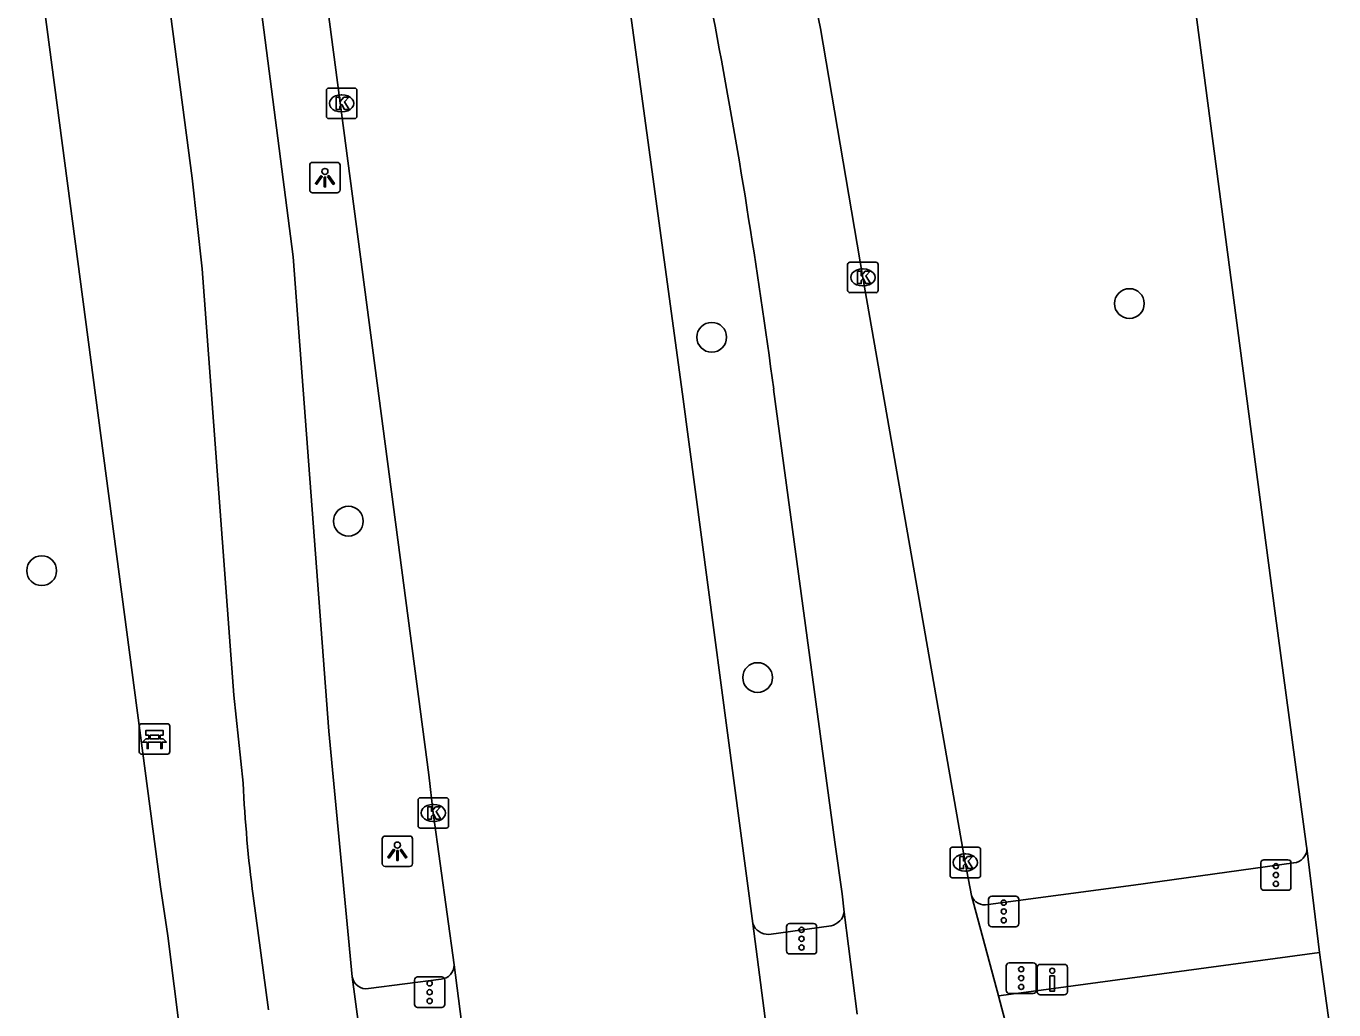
# Model space of a CAD drawing. Extents: x 160557 to 161245, y 385330 to 386505.
# Drawn here: x 161150.08 to 161193.02, y 385752.06 to 385784.33 of the extents above; entities that cross this region are included whole.
import ezdxf

# ---------------------------------------------------------------- set-up
doc = ezdxf.new("R2010")
doc.units = 0
for name, color, linetype in [('IMGEO_Bank', 7, 'Continuous'), ('IMGEO_Boom', 7, 'Continuous'), ('IMGEO_Drukknoppaal', 7, 'Continuous'), ('IMGEO_Fietspad_gesloten', 7, 'Continuous'), ('IMGEO_Kolk', 7, 'Continuous'), ('IMGEO_Lichtpunt', 7, 'Continuous'), ('IMGEO_OVBaan_gesloten', 7, 'Continuous'), ('IMGEO_Rijbaan_regionaal_gesloten', 7, 'Continuous'), ('IMGEO_Verkeersregelinstallatiepaal', 7, 'Continuous'), ('IMGEO_Voetpad_open', 7, 'Continuous')]:
    doc.layers.add(name, color=color, linetype=linetype)

msp = doc.modelspace()

# ---------------------------------------------------------------- linework, layer by layer
at = {"layer": 'IMGEO_Bank'}
for p, q in [((161153.798, 385760.525), (161153.798, 385761.366)), ((161153.798, 385761.366), (161153.798, 385760.525)), ((161153.873, 385761.45), (161154.714, 385761.45)), ((161154.714, 385761.45), (161153.873, 385761.45)), ((161154.798, 385761.375), (161154.798, 385760.534)), ((161154.798, 385760.534), (161154.798, 385761.375)), ((161154.495, 385760.848), (161154.102, 385760.848)), ((161154.107, 385760.956), (161154.107, 385761.062)), ((161154.151, 385761.062), (161154.151, 385760.956)), ((161154.439, 385761.068), (161154.157, 385761.068)), ((161154.157, 385760.95), (161154.439, 385760.95)), ((161154.445, 385760.956), (161154.445, 385761.062)), ((161154.489, 385761.062), (161154.489, 385760.956)), ((161154.723, 385760.45), (161153.882, 385760.45)), ((161153.882, 385760.45), (161154.723, 385760.45))]:
    msp.add_line(p, q, dxfattribs=at)
for points in [[(161154.101, 385761.068), (161154.015, 385761.068), (161154.015, 385761.229), (161154.578, 385761.229), (161154.578, 385761.068), (161154.495, 385761.068)], [(161154.045, 385760.848), (161153.903, 385760.848), (161154.015, 385760.95), (161154.101, 385760.95)], [(161154.095, 385760.841), (161154.095, 385760.634), (161154.052, 385760.634), (161154.052, 385760.841)], [(161154.495, 385760.95), (161154.578, 385760.95), (161154.69, 385760.848), (161154.551, 385760.848)], [(161154.545, 385760.841), (161154.545, 385760.634), (161154.501, 385760.634), (161154.501, 385760.841)]]:
    msp.add_lwpolyline(points, dxfattribs=at)
for centre, radius, start, end in [((161153.876, 385761.372), 0.0779, 92.4484, 184.2845), ((161153.876, 385761.372), 0.0779, 92.4484, 184.2845), ((161154.72, 385761.372), 0.0779, 2.4484, 94.2845), ((161154.72, 385761.372), 0.0779, 2.4484, 94.2845), ((161154.045, 385760.841), 0.00671, 2.8957, 87.1043), ((161154.102, 385760.841), 0.00671, 92.8957, 177.1043), ((161154.1, 385761.061), 0.00671, 2.8957, 87.1043), ((161154.1, 385760.957), 0.00671, 272.8957, 357.1043), ((161154.157, 385761.061), 0.00671, 92.8957, 177.1043), ((161154.157, 385760.957), 0.00671, 182.8957, 267.1043), ((161154.439, 385761.061), 0.00671, 2.8957, 87.1043), ((161154.439, 385760.957), 0.00671, 272.8957, 357.1043), ((161154.496, 385761.061), 0.00671, 92.8957, 177.1043), ((161154.496, 385760.957), 0.00671, 182.8957, 267.1043), ((161154.494, 385760.841), 0.00671, 2.8957, 87.1043), ((161154.551, 385760.841), 0.00671, 92.8957, 177.1043), ((161153.876, 385760.528), 0.0779, 182.4484, 274.2845), ((161153.876, 385760.528), 0.0779, 182.4484, 274.2845), ((161154.72, 385760.528), 0.0779, 272.4484, 4.2845), ((161154.72, 385760.528), 0.0779, 272.4484, 4.2845)]:
    msp.add_arc(centre, radius, start, end, dxfattribs=at)
at = {"layer": 'IMGEO_Boom'}
for centre in [(161186.304, 385775.233), (161172.592, 385774.127), (161160.663, 385768.094), (161150.593, 385766.47), (161174.1, 385762.962)]:
    msp.add_circle(centre, 0.489, dxfattribs=at)
at = {"layer": 'IMGEO_Drukknoppaal'}
for p, q in [((161183.278, 385752.652), (161183.278, 385753.452)), ((161183.278, 385753.452), (161183.278, 385752.652)), ((161183.378, 385753.552), (161184.168, 385753.552)), ((161184.168, 385753.552), (161183.378, 385753.552)), ((161184.268, 385753.452), (161184.268, 385752.652)), ((161184.268, 385752.652), (161184.268, 385753.452)), ((161184.168, 385752.552), (161183.378, 385752.552)), ((161183.378, 385752.552), (161184.168, 385752.552))]:
    msp.add_line(p, q, dxfattribs=at)
msp.add_lwpolyline([(161183.848, 385753.177), (161183.848, 385752.677), (161183.698, 385752.677), (161183.698, 385753.177), (161183.848, 385753.177)], dxfattribs=at)
msp.add_circle((161183.773, 385753.342), 0.085, dxfattribs=at)
for centre, start, end in [((161183.378, 385753.452), 90, 180), ((161183.378, 385753.452), 90, 180), ((161184.168, 385753.452), 0, 90), ((161184.168, 385753.452), 360, 90), ((161183.378, 385752.652), 180, 270), ((161183.378, 385752.652), 180, 270), ((161184.168, 385752.652), 270, 0), ((161184.168, 385752.652), 270, 0)]:
    msp.add_arc(centre, 0.1, start, end, dxfattribs=at)
at = {"layer": 'IMGEO_Fietspad_gesloten'}
for points in [[(161150.29, 385819.102), (161155.533, 385779.346), (161155.867, 385776.371), (161156.899, 385762.386), (161157.208, 385759.496)], [(161160.791, 385753.141), (161160.025, 385761.199), (161158.851, 385776.764), (161153.599, 385817.399)], [(161157.537, 385755.8), (161158.045, 385752.062)], [(161192.547, 385753.94), (161183.408, 385752.71), (161182.005, 385752.518)], [(161164.571, 385750.139), (161161.251, 385749.726), (161160.791, 385753.141)]]:
    msp.add_lwpolyline(points, dxfattribs=at)
msp.add_arc((161199.982, 385761.441), 42.818, 182.6034, 187.5702, dxfattribs=at)
at = {"layer": 'IMGEO_Kolk'}
for p, q in [((161159.94, 385781.376), (161159.94, 385782.228)), ((161160.015, 385782.302), (161160.867, 385782.302)), ((161160.941, 385782.228), (161160.941, 385781.376)), ((161160.428, 385782.082), (161160.453, 385782.082)), ((161160.451, 385781.522), (161160.426, 385781.522)), ((161160.867, 385781.302), (161160.015, 385781.302)), ((161177.13, 385776.591), (161177.982, 385776.591)), ((161177.055, 385775.665), (161177.055, 385776.517)), ((161177.543, 385776.371), (161177.568, 385776.371)), ((161178.056, 385776.517), (161178.056, 385775.665)), ((161177.566, 385775.811), (161177.541, 385775.811)), ((161177.982, 385775.591), (161177.13, 385775.591)), ((161163.026, 385759.022), (161163.878, 385759.022)), ((161162.951, 385758.096), (161162.951, 385758.948)), ((161163.439, 385758.802), (161163.464, 385758.802)), ((161163.952, 385758.948), (161163.952, 385758.096)), ((161163.462, 385758.242), (161163.437, 385758.242)), ((161163.878, 385758.022), (161163.026, 385758.022)), ((161180.417, 385756.469), (161180.417, 385757.321)), ((161180.492, 385757.395), (161181.344, 385757.395)), ((161181.418, 385757.321), (161181.418, 385756.469)), ((161180.905, 385757.175), (161180.93, 385757.175)), ((161180.928, 385756.615), (161180.903, 385756.615)), ((161181.344, 385756.395), (161180.492, 385756.395))]:
    msp.add_line(p, q, dxfattribs=at)
for points in [[(161159.94, 385781.376), (161159.94, 385782.228)], [(161160.015, 385782.302), (161160.867, 385782.302)], [(161160.941, 385782.228), (161160.941, 385781.376)], [(161160.261, 385782.002), (161160.384, 385782.002), (161160.384, 385781.851), (161160.514, 385782.002), (161160.678, 385782.002), (161160.532, 385781.851), (161160.685, 385781.602), (161160.533, 385781.602), (161160.448, 385781.766), (161160.384, 385781.699), (161160.384, 385781.602), (161160.261, 385781.602), (161160.261, 385782.002)], [(161160.867, 385781.302), (161160.015, 385781.302)], [(161177.13, 385776.591), (161177.982, 385776.591)], [(161177.055, 385775.665), (161177.055, 385776.517)], [(161177.376, 385776.291), (161177.499, 385776.291), (161177.499, 385776.14), (161177.629, 385776.291), (161177.793, 385776.291), (161177.647, 385776.14), (161177.8, 385775.891), (161177.648, 385775.891), (161177.563, 385776.055), (161177.499, 385775.988), (161177.499, 385775.891), (161177.376, 385775.891), (161177.376, 385776.291)], [(161178.056, 385776.517), (161178.056, 385775.665)], [(161177.982, 385775.591), (161177.13, 385775.591)], [(161163.026, 385759.022), (161163.878, 385759.022)], [(161162.951, 385758.096), (161162.951, 385758.948)], [(161163.272, 385758.722), (161163.395, 385758.722), (161163.395, 385758.571), (161163.525, 385758.722), (161163.689, 385758.722), (161163.543, 385758.571), (161163.696, 385758.322), (161163.544, 385758.322), (161163.459, 385758.486), (161163.395, 385758.419), (161163.395, 385758.322), (161163.272, 385758.322), (161163.272, 385758.722)], [(161163.952, 385758.948), (161163.952, 385758.096)], [(161163.878, 385758.022), (161163.026, 385758.022)], [(161180.417, 385756.469), (161180.417, 385757.321)], [(161180.492, 385757.395), (161181.344, 385757.395)], [(161181.418, 385757.321), (161181.418, 385756.469)], [(161180.738, 385757.095), (161180.861, 385757.095), (161180.861, 385756.944), (161180.991, 385757.095), (161181.155, 385757.095), (161181.009, 385756.944), (161181.162, 385756.695), (161181.01, 385756.695), (161180.925, 385756.859), (161180.861, 385756.792), (161180.861, 385756.695), (161180.738, 385756.695), (161180.738, 385757.095)], [(161181.344, 385756.395), (161180.492, 385756.395)]]:
    msp.add_lwpolyline(points, dxfattribs=at)
for centre, start, end in [((161160.017, 385782.226), 91.552, 178.448), ((161160.017, 385782.226), 91.552, 178.448), ((161160.865, 385782.226), 1.552, 88.448), ((161160.865, 385782.226), 1.552, 88.448), ((161160.017, 385781.378), 181.552, 268.448), ((161160.017, 385781.378), 181.552, 268.448), ((161160.865, 385781.378), 271.552, 358.448), ((161160.865, 385781.378), 271.552, 358.448), ((161177.132, 385776.515), 91.552, 178.448), ((161177.132, 385776.515), 91.552, 178.448), ((161177.98, 385776.515), 1.552, 88.448), ((161177.98, 385776.515), 1.552, 88.448), ((161177.132, 385775.667), 181.552, 268.448), ((161177.132, 385775.667), 181.552, 268.448), ((161177.98, 385775.667), 271.552, 358.448), ((161177.98, 385775.667), 271.552, 358.448), ((161163.028, 385758.946), 91.552, 178.448), ((161163.028, 385758.946), 91.552, 178.448), ((161163.876, 385758.946), 1.552, 88.448), ((161163.876, 385758.946), 1.552, 88.448), ((161163.028, 385758.098), 181.552, 268.448), ((161163.028, 385758.098), 181.552, 268.448), ((161163.876, 385758.098), 271.552, 358.448), ((161163.876, 385758.098), 271.552, 358.448), ((161180.494, 385757.319), 91.552, 178.448), ((161180.494, 385757.319), 91.552, 178.448), ((161181.342, 385757.319), 1.552, 88.448), ((161181.342, 385757.319), 1.552, 88.448), ((161180.494, 385756.471), 181.552, 268.448), ((161180.494, 385756.471), 181.552, 268.448), ((161181.342, 385756.471), 271.552, 358.448), ((161181.342, 385756.471), 271.552, 358.448)]:
    msp.add_arc(centre, 0.0765, start, end, dxfattribs=at)
for centre, major_axis, ratio, start_param, end_param in [((161160.427, 385781.802), (-0.387, 0.002), 0.722429, 4.712389, 7.853982), ((161160.452, 385781.802), (-0.39, 0.002), 0.717154, 1.570796, 4.712389), ((161177.542, 385776.091), (-0.387, 0.002), 0.722429, 4.712389, 7.853982), ((161177.567, 385776.091), (-0.39, 0.002), 0.717154, 1.570796, 4.712389), ((161163.438, 385758.522), (-0.387, 0.002), 0.722429, 4.712389, 7.853982), ((161163.463, 385758.522), (-0.39, 0.002), 0.717154, 1.570796, 4.712389), ((161180.904, 385756.895), (-0.387, 0.002), 0.722429, 4.712389, 7.853982), ((161180.929, 385756.895), (-0.39, 0.002), 0.717154, 1.570796, 4.712389)]:
    msp.add_ellipse(centre, major_axis=major_axis, ratio=ratio, start_param=start_param, end_param=end_param, dxfattribs=at)
at = {"layer": 'IMGEO_Lichtpunt'}
for p, q in [((161159.394, 385779.769), (161159.394, 385778.962)), ((161159.394, 385779.769), (161159.394, 385778.962)), ((161160.296, 385779.864), (161159.488, 385779.864)), ((161160.296, 385779.864), (161159.488, 385779.864)), ((161160.39, 385778.962), (161160.39, 385779.769)), ((161160.39, 385778.962), (161160.39, 385779.769)), ((161159.488, 385778.868), (161160.296, 385778.868)), ((161159.488, 385778.868), (161160.296, 385778.868)), ((161162.675, 385757.763), (161161.867, 385757.763)), ((161162.675, 385757.763), (161161.867, 385757.763)), ((161161.773, 385757.668), (161161.773, 385756.861)), ((161161.773, 385757.668), (161161.773, 385756.861)), ((161162.769, 385756.861), (161162.769, 385757.668)), ((161162.769, 385756.861), (161162.769, 385757.668)), ((161161.867, 385756.767), (161162.675, 385756.767)), ((161161.867, 385756.767), (161162.675, 385756.767))]:
    msp.add_line(p, q, dxfattribs=at)
for points in [[(161159.768, 385779.433), (161159.807, 385779.405), (161159.619, 385779.143), (161159.581, 385779.17), (161159.768, 385779.433)], [(161159.87, 385779.385), (161159.917, 385779.385), (161159.917, 385779.063), (161159.87, 385779.063), (161159.87, 385779.385)], [(161159.98, 385779.405), (161160.018, 385779.432), (161160.205, 385779.17), (161160.166, 385779.142), (161159.98, 385779.405)], [(161162.147, 385757.332), (161162.186, 385757.304), (161161.998, 385757.042), (161161.96, 385757.069), (161162.147, 385757.332)], [(161162.249, 385757.284), (161162.296, 385757.284), (161162.296, 385756.962), (161162.249, 385756.962), (161162.249, 385757.284)], [(161162.359, 385757.304), (161162.397, 385757.331), (161162.584, 385757.069), (161162.545, 385757.041), (161162.359, 385757.304)]]:
    msp.add_lwpolyline(points, dxfattribs=at)
for centre in [(161159.893, 385779.567), (161162.272, 385757.466)]:
    msp.add_circle(centre, 0.0994, dxfattribs=at)
for centre, start, end in [((161159.488, 385779.769), 90, 180), ((161159.488, 385779.769), 90, 180), ((161160.296, 385779.769), 0, 90), ((161160.296, 385779.769), 0, 90), ((161159.488, 385778.962), 180, 270), ((161159.488, 385778.962), 180, 270), ((161160.296, 385778.962), 270, 0), ((161160.296, 385778.962), 270, 360), ((161161.867, 385757.668), 90, 180), ((161161.867, 385757.668), 90, 180), ((161162.675, 385757.668), 0, 90), ((161162.675, 385757.668), 0, 90), ((161161.867, 385756.861), 180, 270), ((161161.867, 385756.861), 180, 270), ((161162.675, 385756.861), 270, 0), ((161162.675, 385756.861), 270, 360)]:
    msp.add_arc(centre, 0.0946, start, end, dxfattribs=at)
at = {"layer": 'IMGEO_OVBaan_gesloten'}
for points in [[(161171.762, 385911.427), (161191.085, 385765.148), (161192.123, 385757.419), (161192.129, 385757.369)], [(161192.129, 385757.369), (161192.547, 385753.94)], [(161192.547, 385753.94), (161193.018, 385750.537)]]:
    msp.add_lwpolyline(points, dxfattribs=at)
at = {"layer": 'IMGEO_Rijbaan_regionaal_gesloten'}
for points in [[(161157.382, 385804.633), (161163.307, 385759.771), (161163.452, 385758.522), (161164.132, 385753.535)], [(161173.94, 385754.892), (161171.633, 385772.262), (161169.863, 385785.251), (161168.893, 385792.102)], [(161181.119, 385755.811), (161180.918, 385756.895), (161177.556, 385776.091), (161176.166, 385784.258)], [(161174.626, 385772.42), (161176.631, 385757.563), (161176.879, 385755.872), (161176.943, 385755.268)], [(161182.005, 385752.518), (161181.119, 385755.811)], [(161176.943, 385755.268), (161177.363, 385751.925)], [(161174.379, 385751.526), (161173.94, 385754.892)], [(161164.132, 385753.535), (161164.571, 385750.139)], [(161182.896, 385749.159), (161182.005, 385752.518)]]:
    msp.add_lwpolyline(points, dxfattribs=at)
for centre, radius, start, end in [((161038.221, 385759.068), 136.833, 10.64072, 15.54439), ((160989.517, 385747.483), 190.237, 11.14624, 14.25247), ((160956.259, 385743.25), 220.307, 7.60868, 10.74776)]:
    msp.add_arc(centre, radius, start, end, dxfattribs=at)
at = {"layer": 'IMGEO_Verkeersregelinstallatiepaal'}
for p, q in [((161190.62, 385756.085), (161190.62, 385756.885)), ((161190.62, 385756.885), (161190.62, 385756.085)), ((161190.72, 385756.985), (161191.51, 385756.985)), ((161191.51, 385756.985), (161190.72, 385756.985)), ((161191.61, 385756.885), (161191.61, 385756.085)), ((161191.61, 385756.085), (161191.61, 385756.885)), ((161191.51, 385755.985), (161190.72, 385755.985)), ((161190.72, 385755.985), (161191.51, 385755.985)), ((161181.685, 385754.889), (161181.685, 385755.689)), ((161181.685, 385755.689), (161181.685, 385754.889)), ((161181.785, 385755.789), (161182.575, 385755.789)), ((161182.575, 385755.789), (161181.785, 385755.789)), ((161182.675, 385755.689), (161182.675, 385754.889)), ((161182.675, 385754.889), (161182.675, 385755.689)), ((161175.046, 385753.994), (161175.046, 385754.794)), ((161175.046, 385754.794), (161175.046, 385753.994)), ((161175.146, 385754.894), (161175.936, 385754.894)), ((161175.936, 385754.894), (161175.146, 385754.894)), ((161176.036, 385754.794), (161176.036, 385753.994)), ((161176.036, 385753.994), (161176.036, 385754.794)), ((161182.575, 385754.789), (161181.785, 385754.789)), ((161181.785, 385754.789), (161182.575, 385754.789)), ((161175.936, 385753.894), (161175.146, 385753.894)), ((161175.146, 385753.894), (161175.936, 385753.894)), ((161182.258, 385752.703), (161182.258, 385753.503)), ((161182.258, 385753.503), (161182.258, 385752.703)), ((161182.358, 385753.603), (161183.148, 385753.603)), ((161183.148, 385753.603), (161182.358, 385753.603)), ((161183.248, 385753.503), (161183.248, 385752.703)), ((161183.248, 385752.703), (161183.248, 385753.503)), ((161162.836, 385752.24), (161162.836, 385753.04)), ((161162.836, 385753.04), (161162.836, 385752.24)), ((161162.936, 385753.14), (161163.726, 385753.14)), ((161163.726, 385753.14), (161162.936, 385753.14)), ((161163.826, 385753.04), (161163.826, 385752.24)), ((161163.826, 385752.24), (161163.826, 385753.04)), ((161183.148, 385752.603), (161182.358, 385752.603)), ((161182.358, 385752.603), (161183.148, 385752.603)), ((161163.726, 385752.14), (161162.936, 385752.14)), ((161162.936, 385752.14), (161163.726, 385752.14))]:
    msp.add_line(p, q, dxfattribs=at)
for centre in [(161191.115, 385756.775), (161191.115, 385756.485), (161191.115, 385756.195), (161182.18, 385755.579), (161182.18, 385755.289), (161175.541, 385754.684), (161182.18, 385754.999), (161175.541, 385754.394), (161175.541, 385754.104), (161182.753, 385753.393), (161163.331, 385752.93), (161182.753, 385753.103), (161163.331, 385752.64), (161182.753, 385752.813), (161163.331, 385752.35)]:
    msp.add_circle(centre, 0.085, dxfattribs=at)
for centre, start, end in [((161190.72, 385756.885), 90, 180), ((161190.72, 385756.885), 90, 180), ((161191.51, 385756.885), 0, 90), ((161191.51, 385756.885), 360, 90), ((161190.72, 385756.085), 180, 270), ((161190.72, 385756.085), 180, 270), ((161191.51, 385756.085), 270, 0), ((161191.51, 385756.085), 270, 0), ((161181.785, 385755.689), 90, 180), ((161181.785, 385755.689), 90, 180), ((161182.575, 385755.689), 0, 90), ((161182.575, 385755.689), 360, 90), ((161175.146, 385754.794), 90, 180), ((161175.146, 385754.794), 90, 180), ((161175.936, 385754.794), 0, 90), ((161175.936, 385754.794), 360, 90), ((161181.785, 385754.889), 180, 270), ((161181.785, 385754.889), 180, 270), ((161182.575, 385754.889), 270, 0), ((161182.575, 385754.889), 270, 0), ((161175.146, 385753.994), 180, 270), ((161175.146, 385753.994), 180, 270), ((161175.936, 385753.994), 270, 0), ((161175.936, 385753.994), 270, 0), ((161182.358, 385753.503), 90, 180), ((161182.358, 385753.503), 90, 180), ((161183.148, 385753.503), 0, 90), ((161183.148, 385753.503), 360, 90), ((161162.936, 385753.04), 90, 180), ((161162.936, 385753.04), 90, 180), ((161163.726, 385753.04), 0, 90), ((161163.726, 385753.04), 360, 90), ((161182.358, 385752.703), 180, 270), ((161182.358, 385752.703), 180, 270), ((161183.148, 385752.703), 270, 0), ((161183.148, 385752.703), 270, 0), ((161162.936, 385752.24), 180, 270), ((161162.936, 385752.24), 180, 270), ((161163.726, 385752.24), 270, 0), ((161163.726, 385752.24), 270, 0)]:
    msp.add_arc(centre, 0.1, start, end, dxfattribs=at)
at = {"layer": 'IMGEO_Voetpad_open'}
for points in [[(161148.879, 385798.46), (161154.49, 385756.093), (161154.731, 385754.485), (161155.155, 385751.183)], [(161181.665, 385755.518), (161186.442, 385756.151), (161191.699, 385756.887)], [(161174.47, 385754.535), (161176.512, 385754.821)], [(161161.323, 385752.757), (161163.709, 385753.069)]]:
    msp.add_lwpolyline(points, dxfattribs=at)
for centre, radius, start, end in [((161191.677, 385757.339), 0.453, 272.7554, 3.7713), ((161181.561, 385755.98), 0.474, 200.9403, 282.621), ((161176.408, 385755.353), 0.542, 281.1083, 350.9797), ((161174.448, 385755.074), 0.539, 199.7093, 272.3635), ((161163.671, 385753.528), 0.461, 274.7074, 0.831), ((161161.254, 385753.222), 0.47, 189.8736, 278.4826)]:
    msp.add_arc(centre, radius, start, end, dxfattribs=at)

doc.saveas('drawing.dxf')
